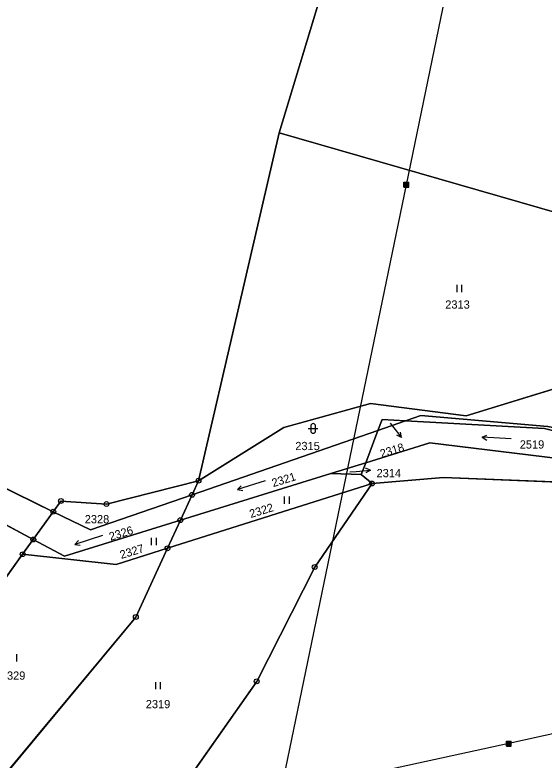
# Model space of a CAD drawing. Extents: x -689422 to -685210, y -987725 to -982160.
# Drawn here: x -687758.1 to -687648.8, y -984892.5 to -984738.6 of the extents above; entities that cross this region are included whole.
import ezdxf

# ---------------------------------------------------------------- set-up
doc = ezdxf.new("R2010")
doc.units = 0
for name, color, linetype in [('KN_Hranice_parcel', 7, 'Continuous'), ('KN_Parcelni cisla', 7, 'Continuous'), ('KN_Parcelni cisla_sipky', 7, 'Continuous'), ('KN_Polygon parcely', 7, 'Continuous'), ('KN_Pozemkove predmety', 7, 'Continuous'), ('KN_POZEMKY_ORNA PUDA', 7, 'Continuous'), ('KN_POZEMKY_OSTATNI PLOCHA', 7, 'Continuous'), ('KN_POZEMKY_TTP', 7, 'Continuous'), ('KN_POZEMKY_VODNI_PLOCHA', 7, 'Continuous'), ('KN_VYUZITI_07_vodni plocha_tok prirozeny', 7, 'Continuous'), ('KN_VYUZITI_27_ostatni plocha_neplodna puda', 7, 'Continuous'), ('KN_Značky bodu BP', 7, 'Continuous'), ('KN_Značky kultur', 7, 'Continuous')]:
    doc.layers.add(name, color=color, linetype=linetype)

msp = doc.modelspace()

# ---------------------------------------------------------------- linework, layer by layer
at = {"layer": 'KN_Hranice_parcel'}
for p, q in [((-687703.53, -984762.96), (-687720.14, -984834.81)), ((-687841.66, -984796.28), (-687750.14, -984841.22)), ((-687840.23, -984800.76), (-687754.26, -984846.95)), ((-687683.11, -984824.43), (-687677.4, -984822.45)), ((-687674.23, -984821.35), (-687677.4, -984822.45)), ((-687648.02, -984823.59), (-687674.23, -984821.35)), ((-687721.48, -984837.72), (-687683.11, -984824.43)), ((-687685.63, -984831.1), (-687683.11, -984824.43)), ((-687672.38, -984826.99), (-687685.63, -984831.1)), ((-687685.63, -984831.1), (-687692.82, -984833.33)), ((-687686.55, -984833.55), (-687685.63, -984831.1)), ((-687723.9, -984842.97), (-687692.82, -984833.33)), ((-687692.82, -984833.33), (-687686.55, -984833.55)), ((-687720.14, -984834.81), (-687721.48, -984837.72)), ((-687686.55, -984833.55), (-687684.33, -984835.4)), ((-687726.56, -984848.77), (-687684.33, -984835.4)), ((-687721.48, -984837.72), (-687723.9, -984842.97)), ((-687750.14, -984841.22), (-687754.26, -984846.95)), ((-687723.9, -984842.97), (-687726.56, -984848.77)), ((-687754.26, -984846.95), (-687756.46, -984850))]:
    msp.add_line(p, q, dxfattribs=at)
for points in [[(-687738.05, -984677.55), (-687720.85, -984688.42), (-687684.72, -984700.88), (-687703.53, -984762.96)], [(-687590.98, -984724.66), (-687621.84, -984718.86), (-687645.68, -984779.65), (-687703.53, -984762.96)], [(-687720.14, -984834.81), (-687702.56, -984823.86), (-687684.65, -984818.86), (-687664.91, -984821.41), (-687634.02, -984811.9)], [(-687683.11, -984824.43), (-687682.26, -984822.18), (-687677.4, -984822.45)], [(-687677.4, -984822.45), (-687648.73, -984824.04), (-687625.27, -984829.84), (-687605.42, -984833.39)], [(-687605.42, -984833.39), (-687616.69, -984835.6), (-687645.87, -984830.21), (-687672.38, -984826.99)], [(-687750.14, -984841.22), (-687748.56, -984839.01), (-687739.17, -984839.64), (-687720.14, -984834.81)], [(-687603, -984835.9), (-687610.04, -984839.45), (-687630.08, -984840.21), (-687635.61, -984835.53), (-687669.54, -984834.16), (-687684.33, -984835.4)], [(-687684.33, -984835.4), (-687696.16, -984852.64), (-687708.13, -984876.25), (-687748.07, -984933.14), (-687748.45, -984933.68)], [(-687721.48, -984837.72), (-687742.46, -984844.99), (-687750.14, -984841.22)], [(-687754.26, -984846.95), (-687747.83, -984850.4), (-687723.9, -984842.97)], [(-687756.46, -984850), (-687763.96, -984860.43), (-687774.34, -984873.16), (-687785.83, -984887.43)], [(-687726.56, -984848.77), (-687733.09, -984862.97), (-687771.32, -984908.97)], [(-687756.46, -984850), (-687737.18, -984852.14), (-687726.56, -984848.77)]]:
    msp.add_lwpolyline(points, dxfattribs=at)
at = {"layer": 'KN_Parcelni cisla_sipky'}
for p, q in [((-687680.58, -984822.91), (-687680.08, -984823.54)), ((-687680.08, -984823.54), (-687678.23, -984825.91)), ((-687678.23, -984825.91), (-687679.24, -984825.42)), ((-687678.23, -984825.91), (-687678.45, -984824.81)), ((-687688.93, -984832.98), (-687687.63, -984832.88)), ((-687687.63, -984832.88), (-687684.64, -984832.62)), ((-687684.64, -984832.62), (-687685.68, -984832.21)), ((-687684.64, -984832.62), (-687685.59, -984833.21))]:
    msp.add_line(p, q, dxfattribs=at)
at = {"layer": 'KN_Polygon parcely'}
msp.add_lwpolyline([(-687723.19, -984619.72), (-687738.05, -984677.55), (-687720.85, -984688.42), (-687684.72, -984700.88), (-687703.53, -984762.96), (-687645.68, -984779.65), (-687621.84, -984718.86), (-687590.98, -984724.66), (-687574.92, -984652.51), (-687560.66, -984583.14)], dxfattribs=at)
for points in [[(-687856.46, -984661.88), (-687852.46, -984739.89), (-687850.31, -984762.3), (-687846.67, -984780.66), (-687841.66, -984796.28), (-687750.14, -984841.22), (-687748.56, -984839.01), (-687739.17, -984839.64), (-687720.14, -984834.81), (-687703.53, -984762.96), (-687684.72, -984700.88), (-687720.85, -984688.42), (-687738.05, -984677.55), (-687769.97, -984657.37), (-687786.79, -984650.22), (-687794.88, -984682.23)], [(-687702.56, -984823.86), (-687684.65, -984818.86), (-687664.91, -984821.41), (-687634.02, -984811.9), (-687623.08, -984795.76), (-687595.23, -984743.73), (-687590.98, -984724.66), (-687621.84, -984718.86), (-687645.68, -984779.65), (-687703.53, -984762.96), (-687720.14, -984834.81)], [(-687605.42, -984833.39), (-687599.84, -984832.3), (-687585.68, -984806.56), (-687573.61, -984784.12), (-687562.86, -984741.51), (-687570.26, -984755.65), (-687576.03, -984778.4), (-687589.77, -984802.85), (-687602.97, -984828.49), (-687615.69, -984830.24), (-687642.69, -984824.69), (-687648.02, -984823.59), (-687674.23, -984821.35), (-687677.4, -984822.45), (-687648.73, -984824.04), (-687625.27, -984829.84)], [(-687754.26, -984846.95), (-687750.14, -984841.22), (-687841.66, -984796.28), (-687840.23, -984800.76)], [(-687840.23, -984800.76), (-687837.26, -984810.02), (-687828.01, -984828.42), (-687807.32, -984860.34), (-687785.83, -984887.43), (-687774.34, -984873.16), (-687763.96, -984860.43), (-687756.46, -984850), (-687754.26, -984846.95)], [(-687682.26, -984822.18), (-687677.4, -984822.45), (-687674.23, -984821.35), (-687648.02, -984823.59), (-687642.69, -984824.69), (-687634.02, -984811.9), (-687664.91, -984821.41), (-687684.65, -984818.86), (-687702.56, -984823.86), (-687720.14, -984834.81), (-687721.48, -984837.72), (-687683.11, -984824.43)], [(-687605.42, -984833.39), (-687625.27, -984829.84), (-687648.73, -984824.04), (-687677.4, -984822.45), (-687683.11, -984824.43), (-687685.63, -984831.1), (-687672.38, -984826.99), (-687645.87, -984830.21), (-687616.69, -984835.6)], [(-687677.4, -984822.45), (-687682.26, -984822.18), (-687683.11, -984824.43)], [(-687692.82, -984833.33), (-687685.63, -984831.1), (-687683.11, -984824.43), (-687721.48, -984837.72), (-687723.9, -984842.97)], [(-687616.69, -984835.6), (-687645.87, -984830.21), (-687672.38, -984826.99), (-687685.63, -984831.1), (-687686.55, -984833.55), (-687684.33, -984835.4), (-687669.54, -984834.16), (-687635.61, -984835.53), (-687630.08, -984840.21), (-687610.04, -984839.45), (-687603, -984835.9), (-687602.35, -984833.94), (-687605.42, -984833.39)], [(-687685.63, -984831.1), (-687692.82, -984833.33), (-687686.55, -984833.55)], [(-687684.33, -984835.4), (-687686.55, -984833.55), (-687692.82, -984833.33), (-687723.9, -984842.97), (-687726.56, -984848.77)], [(-687721.48, -984837.72), (-687720.14, -984834.81), (-687739.17, -984839.64), (-687748.56, -984839.01), (-687750.14, -984841.22), (-687742.46, -984844.99)], [(-687684.33, -984835.4), (-687696.16, -984852.64), (-687708.13, -984876.25), (-687748.07, -984933.14), (-687748.45, -984933.68), (-687731.63, -984947.48), (-687686.61, -984978.67), (-687643.39, -984924.65), (-687599.51, -984866.59), (-687612.12, -984862.95), (-687603, -984835.9), (-687610.04, -984839.45), (-687630.08, -984840.21), (-687635.61, -984835.53), (-687669.54, -984834.16)], [(-687733.09, -984862.97), (-687771.32, -984908.97), (-687764.19, -984917.52), (-687748.45, -984933.68), (-687748.07, -984933.14), (-687708.13, -984876.25), (-687696.16, -984852.64), (-687684.33, -984835.4), (-687726.56, -984848.77)], [(-687742.46, -984844.99), (-687750.14, -984841.22), (-687754.26, -984846.95), (-687747.83, -984850.4), (-687723.9, -984842.97), (-687721.48, -984837.72)], [(-687737.18, -984852.14), (-687726.56, -984848.77), (-687723.9, -984842.97), (-687747.83, -984850.4), (-687754.26, -984846.95), (-687756.46, -984850)], [(-687763.96, -984860.43), (-687774.34, -984873.16), (-687785.83, -984887.43), (-687778.07, -984899.31), (-687771.32, -984908.97), (-687733.09, -984862.97), (-687726.56, -984848.77), (-687737.18, -984852.14), (-687756.46, -984850)]]:
    msp.add_lwpolyline(points, close=True, dxfattribs=at)
at = {"layer": 'KN_Pozemkove predmety'}
for p, q in [((-687677.23, -984773.68), (-687650.19, -984642.8)), ((-687677.73, -984773.18), (-687676.73, -984773.18)), ((-687677.73, -984774.18), (-687677.73, -984773.18)), ((-687677.53, -984774.18), (-687677.53, -984773.18)), ((-687677.33, -984774.18), (-687677.33, -984773.18)), ((-687677.13, -984774.18), (-687677.13, -984773.18)), ((-687676.93, -984774.18), (-687676.93, -984773.18)), ((-687676.73, -984774.18), (-687676.73, -984773.18)), ((-687703.16, -984899.28), (-687677.23, -984773.68)), ((-687677.73, -984773.38), (-687676.73, -984773.38)), ((-687677.73, -984773.58), (-687676.73, -984773.58)), ((-687677.73, -984773.78), (-687676.73, -984773.78)), ((-687677.73, -984773.98), (-687676.73, -984773.98)), ((-687677.73, -984774.18), (-687676.73, -984774.18)), ((-687607.28, -984878.1), (-687656.08, -984889.12)), ((-687656.58, -984888.62), (-687655.58, -984888.62)), ((-687656.58, -984889.62), (-687656.58, -984888.62)), ((-687656.38, -984889.62), (-687656.38, -984888.62)), ((-687656.18, -984889.62), (-687656.18, -984888.62)), ((-687655.98, -984889.62), (-687655.98, -984888.62)), ((-687655.78, -984889.62), (-687655.78, -984888.62)), ((-687655.58, -984889.62), (-687655.58, -984888.62)), ((-687656.08, -984889.12), (-687703.16, -984899.28)), ((-687656.58, -984888.82), (-687655.58, -984888.82)), ((-687656.58, -984889.02), (-687655.58, -984889.02)), ((-687656.58, -984889.22), (-687655.58, -984889.22)), ((-687656.58, -984889.42), (-687655.58, -984889.42)), ((-687656.58, -984889.62), (-687655.58, -984889.62))]:
    msp.add_line(p, q, dxfattribs=at)
at = {"layer": 'KN_POZEMKY_ORNA PUDA'}
for p, q in [((-687684.72, -984700.88), (-687703.53, -984762.96)), ((-687703.53, -984762.96), (-687684.72, -984700.88)), ((-687703.53, -984762.96), (-687720.14, -984834.81)), ((-687645.68, -984779.65), (-687703.53, -984762.96)), ((-687750.14, -984841.22), (-687841.66, -984796.28)), ((-687720.14, -984834.81), (-687739.17, -984839.64)), ((-687739.17, -984839.64), (-687720.14, -984834.81)), ((-687720.14, -984834.81), (-687721.48, -984837.72)), ((-687721.48, -984837.72), (-687742.46, -984844.99)), ((-687748.56, -984839.01), (-687750.14, -984841.22)), ((-687750.14, -984841.22), (-687748.56, -984839.01)), ((-687739.17, -984839.64), (-687748.56, -984839.01)), ((-687748.56, -984839.01), (-687739.17, -984839.64)), ((-687742.46, -984844.99), (-687750.14, -984841.22))]:
    msp.add_line(p, q, dxfattribs=at)
at = {"layer": 'KN_POZEMKY_OSTATNI PLOCHA'}
for p, q in [((-687664.91, -984821.41), (-687634.02, -984811.9)), ((-687702.56, -984823.86), (-687684.65, -984818.86)), ((-687684.65, -984818.86), (-687664.91, -984821.41)), ((-687682.26, -984822.18), (-687683.11, -984824.43)), ((-687677.4, -984822.45), (-687682.26, -984822.18)), ((-687674.23, -984821.35), (-687677.4, -984822.45)), ((-687648.02, -984823.59), (-687674.23, -984821.35)), ((-687720.14, -984834.81), (-687702.56, -984823.86)), ((-687683.11, -984824.43), (-687721.48, -984837.72)), ((-687692.82, -984833.33), (-687685.63, -984831.1)), ((-687685.63, -984831.1), (-687686.55, -984833.55)), ((-687686.55, -984833.55), (-687692.82, -984833.33)), ((-687721.48, -984837.72), (-687720.14, -984834.81))]:
    msp.add_line(p, q, dxfattribs=at)
at = {"layer": 'KN_POZEMKY_TTP'}
for p, q in [((-687720.14, -984834.81), (-687703.53, -984762.96)), ((-687703.53, -984762.96), (-687645.68, -984779.65)), ((-687840.23, -984800.76), (-687754.26, -984846.95)), ((-687634.02, -984811.9), (-687664.91, -984821.41)), ((-687684.65, -984818.86), (-687702.56, -984823.86)), ((-687664.91, -984821.41), (-687684.65, -984818.86)), ((-687683.11, -984824.43), (-687682.26, -984822.18)), ((-687677.4, -984822.45), (-687683.11, -984824.43)), ((-687682.26, -984822.18), (-687677.4, -984822.45)), ((-687702.56, -984823.86), (-687720.14, -984834.81)), ((-687685.63, -984831.1), (-687672.38, -984826.99)), ((-687672.38, -984826.99), (-687645.87, -984830.21)), ((-687686.55, -984833.55), (-687685.63, -984831.1)), ((-687723.9, -984842.97), (-687692.82, -984833.33)), ((-687692.82, -984833.33), (-687686.55, -984833.55)), ((-687686.55, -984833.55), (-687684.33, -984835.4)), ((-687684.33, -984835.4), (-687686.55, -984833.55)), ((-687684.33, -984835.4), (-687669.54, -984834.16)), ((-687669.54, -984834.16), (-687684.33, -984835.4)), ((-687669.54, -984834.16), (-687635.61, -984835.53)), ((-687635.61, -984835.53), (-687669.54, -984834.16)), ((-687684.33, -984835.4), (-687726.56, -984848.77)), ((-687726.56, -984848.77), (-687684.33, -984835.4)), ((-687696.16, -984852.64), (-687684.33, -984835.4)), ((-687684.33, -984835.4), (-687696.16, -984852.64)), ((-687747.83, -984850.4), (-687723.9, -984842.97)), ((-687726.56, -984848.77), (-687723.9, -984842.97)), ((-687723.9, -984842.97), (-687726.56, -984848.77)), ((-687754.26, -984846.95), (-687756.46, -984850)), ((-687756.46, -984850), (-687754.26, -984846.95)), ((-687754.26, -984846.95), (-687747.83, -984850.4)), ((-687756.46, -984850), (-687763.96, -984860.43)), ((-687763.96, -984860.43), (-687756.46, -984850)), ((-687737.18, -984852.14), (-687756.46, -984850)), ((-687756.46, -984850), (-687737.18, -984852.14)), ((-687726.56, -984848.77), (-687737.18, -984852.14)), ((-687737.18, -984852.14), (-687726.56, -984848.77)), ((-687726.56, -984848.77), (-687733.09, -984862.97)), ((-687733.09, -984862.97), (-687726.56, -984848.77)), ((-687708.13, -984876.25), (-687696.16, -984852.64)), ((-687696.16, -984852.64), (-687708.13, -984876.25)), ((-687733.09, -984862.97), (-687771.32, -984908.97)), ((-687771.32, -984908.97), (-687733.09, -984862.97)), ((-687748.07, -984933.14), (-687708.13, -984876.25)), ((-687708.13, -984876.25), (-687748.07, -984933.14))]:
    msp.add_line(p, q, dxfattribs=at)
at = {"layer": 'KN_POZEMKY_VODNI_PLOCHA'}
for p, q in [((-687841.66, -984796.28), (-687750.14, -984841.22)), ((-687754.26, -984846.95), (-687840.23, -984800.76)), ((-687683.11, -984824.43), (-687677.4, -984822.45)), ((-687677.4, -984822.45), (-687674.23, -984821.35)), ((-687677.4, -984822.45), (-687648.73, -984824.04)), ((-687648.73, -984824.04), (-687677.4, -984822.45)), ((-687674.23, -984821.35), (-687648.02, -984823.59)), ((-687721.48, -984837.72), (-687683.11, -984824.43)), ((-687685.63, -984831.1), (-687683.11, -984824.43)), ((-687683.11, -984824.43), (-687685.63, -984831.1)), ((-687672.38, -984826.99), (-687685.63, -984831.1)), ((-687645.87, -984830.21), (-687672.38, -984826.99)), ((-687685.63, -984831.1), (-687692.82, -984833.33)), ((-687692.82, -984833.33), (-687723.9, -984842.97)), ((-687742.46, -984844.99), (-687721.48, -984837.72)), ((-687721.48, -984837.72), (-687723.9, -984842.97)), ((-687723.9, -984842.97), (-687721.48, -984837.72)), ((-687750.14, -984841.22), (-687754.26, -984846.95)), ((-687754.26, -984846.95), (-687750.14, -984841.22)), ((-687750.14, -984841.22), (-687742.46, -984844.99)), ((-687723.9, -984842.97), (-687747.83, -984850.4)), ((-687747.83, -984850.4), (-687754.26, -984846.95))]:
    msp.add_line(p, q, dxfattribs=at)
at = {"layer": 'KN_VYUZITI_07_vodni plocha_tok prirozeny'}
for p, q in [((-687841.66, -984796.28), (-687750.14, -984841.22)), ((-687754.26, -984846.95), (-687840.23, -984800.76)), ((-687683.11, -984824.43), (-687677.4, -984822.45)), ((-687677.4, -984822.45), (-687674.23, -984821.35)), ((-687677.4, -984822.45), (-687648.73, -984824.04)), ((-687648.73, -984824.04), (-687677.4, -984822.45)), ((-687674.23, -984821.35), (-687648.02, -984823.59)), ((-687721.48, -984837.72), (-687683.11, -984824.43)), ((-687685.63, -984831.1), (-687683.11, -984824.43)), ((-687683.11, -984824.43), (-687685.63, -984831.1)), ((-687672.38, -984826.99), (-687685.63, -984831.1)), ((-687645.87, -984830.21), (-687672.38, -984826.99)), ((-687685.63, -984831.1), (-687692.82, -984833.33)), ((-687692.82, -984833.33), (-687723.9, -984842.97)), ((-687742.46, -984844.99), (-687721.48, -984837.72)), ((-687721.48, -984837.72), (-687723.9, -984842.97)), ((-687723.9, -984842.97), (-687721.48, -984837.72)), ((-687750.14, -984841.22), (-687754.26, -984846.95)), ((-687754.26, -984846.95), (-687750.14, -984841.22)), ((-687750.14, -984841.22), (-687742.46, -984844.99)), ((-687723.9, -984842.97), (-687747.83, -984850.4)), ((-687747.83, -984850.4), (-687754.26, -984846.95))]:
    msp.add_line(p, q, dxfattribs=at)
at = {"layer": 'KN_VYUZITI_27_ostatni plocha_neplodna puda'}
for p, q in [((-687664.91, -984821.41), (-687634.02, -984811.9)), ((-687702.56, -984823.86), (-687684.65, -984818.86)), ((-687684.65, -984818.86), (-687664.91, -984821.41)), ((-687682.26, -984822.18), (-687683.11, -984824.43)), ((-687677.4, -984822.45), (-687682.26, -984822.18)), ((-687674.23, -984821.35), (-687677.4, -984822.45)), ((-687648.02, -984823.59), (-687674.23, -984821.35)), ((-687720.14, -984834.81), (-687702.56, -984823.86)), ((-687683.11, -984824.43), (-687721.48, -984837.72)), ((-687692.82, -984833.33), (-687685.63, -984831.1)), ((-687685.63, -984831.1), (-687686.55, -984833.55)), ((-687686.55, -984833.55), (-687692.82, -984833.33)), ((-687721.48, -984837.72), (-687720.14, -984834.81))]:
    msp.add_line(p, q, dxfattribs=at)
at = {"layer": 'KN_Značky bodu BP'}
for centre, radius in [((-687720.14, -984834.81), 0.5), ((-687720.14, -984834.81), 0.0303), ((-687684.33, -984835.4), 0.5), ((-687684.33, -984835.4), 0.0303), ((-687721.48, -984837.72), 0.5), ((-687721.48, -984837.72), 0.0303), ((-687748.56, -984839.01), 0.5), ((-687748.56, -984839.01), 0.0303), ((-687739.17, -984839.64), 0.5), ((-687750.14, -984841.22), 0.5), ((-687739.17, -984839.64), 0.0303), ((-687750.14, -984841.22), 0.0303), ((-687723.9, -984842.97), 0.5), ((-687723.9, -984842.97), 0.0303), ((-687754.26, -984846.95), 0.5), ((-687754.26, -984846.95), 0.0303), ((-687726.56, -984848.77), 0.5), ((-687726.56, -984848.77), 0.0303), ((-687756.46, -984850), 0.5), ((-687756.46, -984850), 0.0303), ((-687696.16, -984852.64), 0.5), ((-687696.16, -984852.64), 0.0303), ((-687733.09, -984862.97), 0.5), ((-687733.09, -984862.97), 0.0303), ((-687708.13, -984876.25), 0.5), ((-687708.13, -984876.25), 0.0303)]:
    msp.add_circle(centre, radius, dxfattribs=at)
at = {"layer": 'KN_Značky kultur'}
for p, q in [((-687666.78, -984795.88), (-687666.78, -984794.38)), ((-687665.78, -984795.88), (-687665.78, -984794.38)), ((-687697.49, -984824.03), (-687695.49, -984824.03)), ((-687696.99, -984823.53), (-687696.99, -984824.53)), ((-687695.99, -984824.53), (-687695.99, -984823.53)), ((-687661.6, -984825.85), (-687660.6, -984825.4)), ((-687655.61, -984826.17), (-687661.6, -984825.85)), ((-687661.6, -984825.85), (-687660.65, -984826.41)), ((-687706.4, -984834.81), (-687712.1, -984836.66)), ((-687712.1, -984836.66), (-687711.33, -984835.89)), ((-687712.1, -984836.66), (-687711.02, -984836.84)), ((-687702.38, -984839.61), (-687702.38, -984838.11)), ((-687701.38, -984839.61), (-687701.38, -984838.11)), ((-687739.98, -984846.11), (-687745.68, -984847.96)), ((-687745.68, -984847.96), (-687744.91, -984847.19)), ((-687729.85, -984848.11), (-687729.85, -984846.61)), ((-687728.85, -984848.11), (-687728.85, -984846.61)), ((-687745.68, -984847.96), (-687744.6, -984848.14)), ((-687757.65, -984872.15), (-687757.65, -984870.65)), ((-687728.98, -984877.89), (-687728.98, -984876.39)), ((-687727.98, -984877.89), (-687727.98, -984876.39))]:
    msp.add_line(p, q, dxfattribs=at)
for centre, start, end in [((-687696.49, -984823.53), 0, 180), ((-687696.49, -984824.53), 180, 359.9879)]:
    msp.add_arc(centre, 0.5, start, end, dxfattribs=at)

# ---------------------------------------------------------------- texts
at = {"layer": 'KN_Parcelni cisla'}
for s, p in [('2313', (-687669.21, -984799.28)), ('2315', (-687700.17, -984828.5)), ('2519', (-687653.83, -984828.18)), ('2314', (-687683.39, -984834.1)), ('2328', (-687743.64, -984843.61)), ('2329', (-687760.96, -984875.91)), ('2319', (-687731.04, -984881.8))]:
    msp.add_text(s, height=1.7, dxfattribs=at).set_placement(p)
for s, p in [('2318', (-687682.38, -984830.1)), ('2321', (-687704.73, -984836.15)), ('2322', (-687709.35, -984842.53)), ('2326', (-687738.32, -984847.23)), ('2327', (-687736.09, -984850.99))]:
    msp.add_text(s, height=1.7, rotation=17, dxfattribs=at).set_placement(p)

doc.saveas('drawing.dxf')
